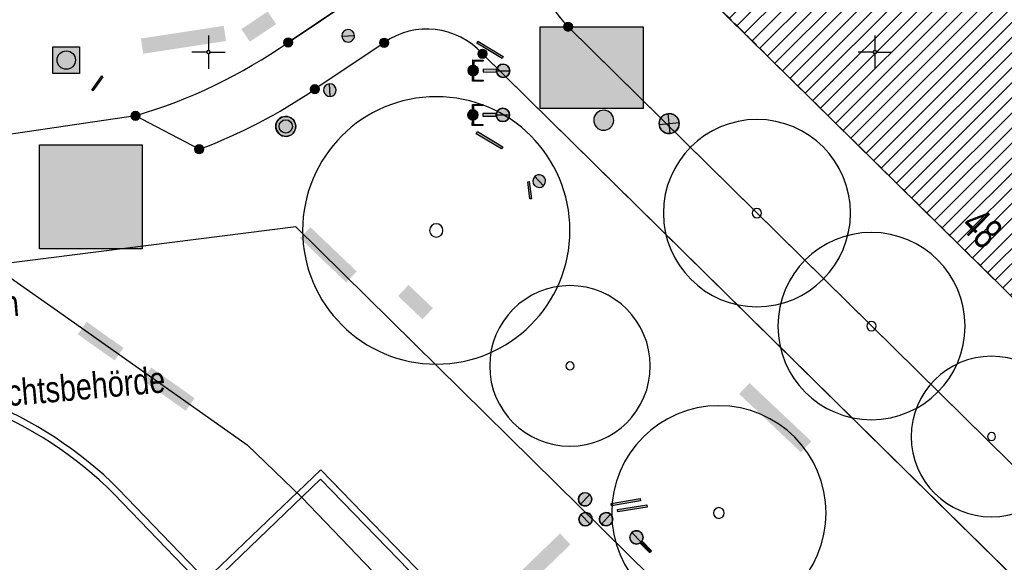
# Model space of a CAD drawing. Header units: metres. Extents: x 2695560 to 2696939, y 1260491 to 1262050.
# Tile 576 of 656: x 2695794 to 2695831, y 1261256 to 1261276. Entities that reach past the tile are written whole.
import ezdxf

# ---------------------------------------------------------------- set-up
doc = ezdxf.new("R2010")
doc.units = ezdxf.units.M
doc.linetypes.add('AUSGEZOGEN', pattern=[0])
doc.linetypes.add('STRICHLINIE_S4', pattern=[0.66, 0.5, -0.16])
for name, color, linetype in [('XR$1$AV_Flächen (EO)', 7, 'AUSGEZOGEN'), ('XR$1$AV_Grenzpunkte', 7, 'AUSGEZOGEN'), ('XR$1$AV_Koordinatennetzpunkte', 7, 'AUSGEZOGEN'), ('XR$1$AV_Linien (BB)', 7, 'AUSGEZOGEN'), ('XR$1$AV_Linien (RL)', 7, 'AUSGEZOGEN'), ('XR$1$AV_Proj. Gebäude', 7, 'AUSGEZOGEN'), ('XR$1$AV_Proj. Haus-Nr.', 7, 'AUSGEZOGEN'), ('XR$1$AW_LK_Schachtdeckel', 24, 'AUSGEZOGEN'), ('XR$1$EW_LK_Knoten', 1, 'AUSGEZOGEN'), ('XR$1$GA_LK_Absperrarmatur', 32, 'AUSGEZOGEN'), ('XR$1$GA_LK_Rohrleitungsteil', 32, 'AUSGEZOGEN'), ('XR$1$GR_Baum', 94, 'AUSGEZOGEN'), ('XR$1$Liegenschaftsgrenzen', 7, 'AUSGEZOGEN'), ('XR$1$PFAV', 255, 'AUSGEZOGEN'), ('XR$1$PFAW', 255, 'AUSGEZOGEN'), ('XR$1$PFEW', 255, 'AUSGEZOGEN'), ('XR$1$PFGA', 255, 'AUSGEZOGEN'), ('XR$1$PFWA', 255, 'AUSGEZOGEN'), ('XR$1$RP_Abstandslinie', 7, 'AUSGEZOGEN'), ('XR$1$WA_LK_Absperrarmatur', 171, 'AUSGEZOGEN'), ('XR$1$WA_LK_Hydrant', 171, 'AUSGEZOGEN'), ('XR$1$WA_LK_Rohrleitungsteil', 171, 'AUSGEZOGEN')]:
    doc.layers.add(name, color=color, linetype=linetype)
doc.styles.add('ARIAL', font='arial.ttf')

# ---------------------------------------------------------------- blocks, each defined once
blk = doc.blocks.new('COMPLEXOBJECT_53')
at = {"layer": 'XR$1$AV_Linien (BB)', "color": 7, "linetype": 'AUSGEZOGEN', "transparency": 33554687}
blk.add_line((5804.812, 11283.571), (5803.772, 11285.182), dxfattribs=at)
blk.add_lwpolyline([(5777.79, 11277.06), (5777.964, 11275.509), (5788.005, 11276.681)], dxfattribs=at)
for centre, radius, start, end in [((5784.758, 11308.561), 32.042, 291.6804, 308.7466), ((5784.74, 11308.586), 32.071, 275.8438, 291.6944)]:
    blk.add_arc(centre, radius, start, end, dxfattribs=at)
blk = doc.blocks.new('COMPLEXOBJECT_291')
at = {"layer": 'XR$1$AV_Linien (BB)', "color": 7, "linetype": 'AUSGEZOGEN', "transparency": 33554687}
blk.add_lwpolyline([(5813.49, 11275.95), (5814.409, 11275.044), (5859.7, 11230.41), (5878.841, 11211.531)], dxfattribs=at)
blk.add_arc((5816.734, 11279.139), 4.549, 124.4617, 224.5096, dxfattribs=at)
blk = doc.blocks.new('COMPLEXOBJECT_360')
at = {"layer": 'XR$1$AV_Linien (BB)', "color": 7, "linetype": 'AUSGEZOGEN', "transparency": 33554687}
blk.add_lwpolyline([(5814.16, 11282.89), (5807.24, 11278.22), (5802.992, 11275.361)], dxfattribs=at)
blk.add_arc((5791.559, 11291.813), 20.035, 286.544, 304.7959, dxfattribs=at)
blk = doc.blocks.new('COMPLEXOBJECT_619')
at = {"layer": 'XR$1$AV_Linien (BB)', "color": 7, "linetype": 'AUSGEZOGEN', "transparency": 33554687}
for p, q in [((5806.59, 11275.349), (5803.993, 11273.604)), ((5848.775, 11237.036), (5810.278, 11274.937)), ((5799.653, 11271.351), (5797.264, 11272.608))]:
    blk.add_line(p, q, dxfattribs=at)
for centre, radius, start, end in [((5808.201, 11273.06), 2.799, 42.1061, 125.1453), ((5792.694, 11290.064), 19.965, 290.4006, 304.4693)]:
    blk.add_arc(centre, radius, start, end, dxfattribs=at)
blk = doc.blocks.new('COMPLEXOBJECT_688')
at = {"layer": 'XR$1$AV_Linien (BB)', "color": 7, "linetype": 'AUSGEZOGEN', "transparency": 33554687}
blk.add_lwpolyline([(5796.458, 11258.431), (5799.729, 11255.027), (5799.902, 11254.847), (5804.024, 11250.549), (5810.945, 11243.331), (5815.456, 11247.657), (5819.617, 11251.582), (5832.036, 11239.275), (5837.826, 11233.637), (5838.007, 11233.811), (5839.672, 11235.498), (5842.519, 11232.689), (5844.359, 11234.554), (5845.356, 11233.57), (5848.775, 11237.036)], dxfattribs=at)
blk.add_arc((5785.873, 11247.753), 15.035, 45.252, 68.2122, dxfattribs=at)
blk = doc.blocks.new('COMPLEXOBJECT_860')
at = {"layer": 'XR$1$AV_Flächen (EO)', "color": 7, "linetype": 'AUSGEZOGEN', "transparency": 33554687}
blk.add_lwpolyline([(5796.458, 11258.431), (5799.729, 11255.027), (5799.902, 11254.847), (5804.212, 11258.98), (5808.355, 11254.701), (5808.535, 11254.874), (5804.219, 11259.333), (5799.909, 11255.2), (5796.634, 11258.608)], dxfattribs=at)
for centre, radius, start, end in [((5785.873, 11247.753), 15.035, 45.252, 68.2122), ((5785.895, 11247.787), 15.245, 45.2188, 68.2923)]:
    blk.add_arc(centre, radius, start, end, dxfattribs=at)
blk = doc.blocks.new('COMPLEXOBJECT_1365')
at = {"layer": 'XR$1$Liegenschaftsgrenzen', "color": 7, "linetype": 'AUSGEZOGEN', "transparency": 33554687}
for p, q in [((5806.59, 11275.349), (5803.993, 11273.604)), ((5799.653, 11271.351), (5797.264, 11272.608))]:
    blk.add_line(p, q, dxfattribs=at)
blk.add_lwpolyline([(5853.86, 11224.95), (5849.366, 11229.384), (5852.973, 11232.903), (5810.278, 11274.937)], dxfattribs=at)
for centre, radius, start, end in [((5808.201, 11273.06), 2.799, 42.1061, 125.1453), ((5792.694, 11290.064), 19.965, 290.4006, 304.4693)]:
    blk.add_arc(centre, radius, start, end, dxfattribs=at)
blk = doc.blocks.new('COMPLEXOBJECT_1376')
at = {"layer": 'XR$1$Liegenschaftsgrenzen', "color": 7, "linetype": 'AUSGEZOGEN', "transparency": 33554687}
blk.add_line((5802.992, 11275.361), (5814.16, 11282.89), dxfattribs=at)
blk.add_arc((5791.559, 11291.813), 20.035, 286.544, 304.7959, dxfattribs=at)
blk = doc.blocks.new('COMPLEXOBJECT_1421')
at = {"layer": 'XR$1$Liegenschaftsgrenzen', "color": 7, "linetype": 'AUSGEZOGEN', "transparency": 33554687}
blk.add_lwpolyline([(5813.49, 11275.95), (5859.7, 11230.41), (5879.293, 11211.085)], dxfattribs=at)
blk.add_arc((5816.734, 11279.139), 4.549, 124.4617, 224.5096, dxfattribs=at)
blk = doc.blocks.new('BAV15')
at = {"layer": 'XR$1$PFAV', "transparency": 33554687}
blk.add_hatch(color=7, dxfattribs=at).paths.add_polyline_path([(0.5, 0), (0.49, 0.1), (0.46, 0.2), (0.41, 0.29), (0.34, 0.36), (0.26, 0.42), (0.17, 0.47), (0.08, 0.49), (-0.03, 0.5), (-0.13, 0.48), (-0.22, 0.45), (-0.31, 0.4), (-0.38, 0.33), (-0.44, 0.24), (-0.48, 0.15), (-0.5, 0.05), (-0.5, -0.05), (-0.48, -0.15), (-0.44, -0.24), (-0.38, -0.33), (-0.31, -0.4), (-0.22, -0.45), (-0.13, -0.48), (-0.03, -0.5), (0.08, -0.49), (0.17, -0.47), (0.26, -0.42), (0.34, -0.36), (0.41, -0.29), (0.46, -0.2), (0.49, -0.1)])
at = {"color": 7, "transparency": 33554687}
for start, end in [(90, 270), (270, 90)]:
    blk.add_arc((0, 0), 0.5, start, end, dxfattribs=at)
at = {"layer": 'XR$1$PFAV', "transparency": 33554687}
blk.add_circle((0, 0), 0.5, dxfattribs=at)
blk = doc.blocks.new('BAV2041')
at = {"color": 7, "transparency": 33554687}
for p, q in [((0, 0.5), (0, 0.05)), ((-0.05, 0), (-0.5, 0)), ((0.05, 0), (0.5, 0)), ((0, -0.05), (0, -0.5))]:
    blk.add_line(p, q, dxfattribs=at)
blk.add_circle((0, 0), 0.05, dxfattribs=at)
for start, end in [(90, 270), (270, 90)]:
    blk.add_arc((0, 0), 0.05, start, end, dxfattribs=at)
blk = doc.blocks.new('WBGR1')
at = {"color": 94, "transparency": 33554687}
for radius, start, end in [(1, 90, 270), (1, 270, 90), (0.05, 90, 270), (0.05, 270, 90)]:
    blk.add_arc((0, 0), radius, start, end, dxfattribs=at)
blk = doc.blocks.new('BAW2087')
at = {"lineweight": 25, "true_color": 0x000000, "transparency": 33554687}
h = blk.add_hatch(color=18, dxfattribs=at)
h.paths.add_polyline_path([(-0.5, 0.5), (-0.5, -0.5), (0.5, -0.5), (0.5, 0.5)])
h.paths.add_polyline_path([(0.337, -0.069), (0.316, -0.136), (0.282, -0.196), (0.237, -0.249), (0.182, -0.292), (0.119, -0.322), (0.052, -0.34), (-0.017, -0.343), (-0.086, -0.333), (-0.151, -0.309), (-0.21, -0.272), (-0.261, -0.224), (-0.301, -0.167), (-0.328, -0.103), (-0.342, -0.035), (-0.342, 0.035), (-0.328, 0.103), (-0.301, 0.167), (-0.261, 0.224), (-0.21, 0.272), (-0.151, 0.309), (-0.086, 0.333), (-0.017, 0.343), (0.052, 0.34), (0.119, 0.322), (0.182, 0.292), (0.237, 0.249), (0.282, 0.196), (0.316, 0.136), (0.337, 0.069), (0.344, 0)], flags=16)
at = {"layer": 'XR$1$PFAW', "lineweight": 25, "transparency": 33554687}
blk.add_hatch(color=7, dxfattribs=at).paths.add_polyline_path([(0.344, 0), (0.337, 0.069), (0.316, 0.136), (0.282, 0.196), (0.237, 0.249), (0.182, 0.292), (0.119, 0.322), (0.052, 0.34), (-0.017, 0.343), (-0.086, 0.333), (-0.151, 0.309), (-0.21, 0.272), (-0.261, 0.224), (-0.301, 0.167), (-0.328, 0.103), (-0.342, 0.035), (-0.342, -0.035), (-0.328, -0.103), (-0.301, -0.167), (-0.261, -0.224), (-0.21, -0.272), (-0.151, -0.309), (-0.086, -0.333), (-0.017, -0.343), (0.052, -0.34), (0.119, -0.322), (0.182, -0.292), (0.237, -0.249), (0.282, -0.196), (0.316, -0.136), (0.337, -0.069)])
at = {"lineweight": 25, "transparency": 33554687}
for p, q in [((-0.5, 0.5, 0.993), (0.5, 0.5, 0.993)), ((-0.5, -0.5, 0.993), (-0.5, 0.5, 0.993)), ((0.5, 0.5, 0.993), (0.5, -0.5, 0.993)), ((0.5, -0.5, 0.993), (-0.5, -0.5, 0.993))]:
    blk.add_line(p, q, dxfattribs=at)
blk.add_circle((0, 0), 0.344, dxfattribs=at)
at = {"layer": 'XR$1$PFAW', "lineweight": 25, "transparency": 33554687}
blk.add_line((-0.5, 0.5), (0.5, 0.5), dxfattribs=at)
at = {"layer": 'XR$1$PFAW', "color": 31, "lineweight": 25, "transparency": 33554687}
for p, q in [((-0.5, -0.5), (-0.5, 0.5)), ((0.5, 0.5), (0.5, -0.5)), ((0.5, -0.5), (-0.5, -0.5))]:
    blk.add_line(p, q, dxfattribs=at)
at = {"layer": 'XR$1$PFAW', "lineweight": 25, "transparency": 33554687}
blk.add_circle((0, 0), 0.344, dxfattribs=at)
blk = doc.blocks.new('BWA2013')
at = {"true_color": 0x000000, "transparency": 33554687}
blk.add_hatch(color=18, dxfattribs=at).paths.add_polyline_path([(-0.291, -0.409), (0.352, 0.357), (0.291, 0.409), (-0.352, -0.357)])
at = {"transparency": 33554687}
blk.add_lwpolyline([(-0.291, -0.409), (-0.352, -0.357), (0.291, 0.409), (0.352, 0.357), (-0.291, -0.409)], close=True, dxfattribs=at)
blk = doc.blocks.new('BWA2009')
at = {"true_color": 0x000000, "transparency": 33554687}
blk.add_hatch(color=18, dxfattribs=at).paths.add_polyline_path([(0.333, 0), (0.327, 0.067), (0.306, 0.131), (0.274, 0.19), (0.23, 0.242), (0.176, 0.283), (0.116, 0.313), (0.05, 0.329), (-0.017, 0.333), (-0.084, 0.323), (-0.147, 0.299), (-0.204, 0.264), (-0.253, 0.217), (-0.291, 0.162), (-0.318, 0.1), (-0.332, 0.034), (-0.332, -0.034), (-0.318, -0.1), (-0.291, -0.162), (-0.253, -0.217), (-0.204, -0.264), (-0.147, -0.299), (-0.084, -0.323), (-0.017, -0.333), (0.05, -0.329), (0.116, -0.313), (0.176, -0.283), (0.23, -0.242), (0.274, -0.19), (0.306, -0.131), (0.327, -0.067)])
at = {"layer": 'XR$1$PFWA', "transparency": 33554687}
blk.add_hatch(color=7, dxfattribs=at).paths.add_polyline_path([(0.5, 0), (0.49, 0.101), (0.459, 0.197), (0.41, 0.286), (0.344, 0.362), (0.264, 0.424), (0.174, 0.469), (0.076, 0.494), (-0.025, 0.499), (-0.125, 0.484), (-0.22, 0.449), (-0.306, 0.395), (-0.379, 0.326), (-0.437, 0.243), (-0.477, 0.15), (-0.497, 0.051), (-0.497, -0.051), (-0.477, -0.15), (-0.437, -0.243), (-0.379, -0.326), (-0.306, -0.395), (-0.22, -0.449), (-0.125, -0.484), (-0.025, -0.499), (0.076, -0.494), (0.174, -0.469), (0.264, -0.424), (0.344, -0.362), (0.41, -0.286), (0.459, -0.197), (0.49, -0.101)])
at = {"transparency": 33554687}
blk.add_circle((0, 0), 0.333, dxfattribs=at)
for start, end in [(90, 180), (0, 90), (180, 270), (270, 0)]:
    blk.add_arc((0, 0), 0.5, start, end, dxfattribs=at)
at = {"layer": 'XR$1$PFWA', "transparency": 33554687}
blk.add_circle((0, 0), 0.5, dxfattribs=at)
blk = doc.blocks.new('BWA957')
at = {"true_color": 0x000000, "transparency": 33554687}
blk.add_hatch(color=18, dxfattribs=at).paths.add_polyline_path([(0.5, 0), (0.49, 0.101), (0.459, 0.197), (0.41, 0.286), (0.344, 0.362), (0.264, 0.424), (0.174, 0.469), (0.076, 0.494), (-0.025, 0.499), (-0.125, 0.484), (-0.22, 0.449), (-0.306, 0.395), (-0.379, 0.326), (-0.437, 0.243), (-0.477, 0.15), (-0.497, 0.051), (-0.497, -0.051), (-0.477, -0.15), (-0.437, -0.243), (-0.379, -0.326), (-0.306, -0.395), (-0.22, -0.449), (-0.125, -0.484), (-0.025, -0.499), (0.076, -0.494), (0.174, -0.469), (0.264, -0.424), (0.344, -0.362), (0.41, -0.286), (0.459, -0.197), (0.49, -0.101)])
at = {"transparency": 33554687}
for start, end in [(90, 180), (0, 90), (180, 270), (270, 0)]:
    blk.add_arc((0, 0), 0.5, start, end, dxfattribs=at)
blk = doc.blocks.new('BWA965')
at = {"layer": 'XR$1$PFWA', "transparency": 33554687}
blk.add_hatch(color=7, dxfattribs=at).paths.add_polyline_path([(0, 0.5), (-0.051, 0.497), (-0.101, 0.49), (-0.15, 0.477), (-0.197, 0.459), (-0.243, 0.437), (-0.286, 0.41), (-0.326, 0.379), (-0.362, 0.344), (-0.395, 0.306), (-0.424, 0.264), (-0.449, 0.22), (-0.469, 0.174), (-0.484, 0.125), (-0.494, 0.076), (-0.499, 0.025), (-0.499, -0.025), (-0.494, -0.076), (-0.484, -0.125), (-0.469, -0.174), (-0.449, -0.22), (-0.424, -0.264), (-0.395, -0.306), (-0.362, -0.344), (-0.326, -0.379), (-0.286, -0.41), (-0.243, -0.437), (-0.197, -0.459), (-0.15, -0.477), (-0.101, -0.49), (-0.051, -0.497), (0, -0.5), (0.051, -0.497), (0.101, -0.49), (0.15, -0.477), (0.197, -0.459), (0.243, -0.437), (0.286, -0.41), (0.326, -0.379), (0.362, -0.344), (0.395, -0.306), (0.424, -0.264), (0.449, -0.22), (0.469, -0.174), (0.484, -0.125), (0.494, -0.076), (0.499, -0.025), (0.499, 0.025), (0.494, 0.076), (0.484, 0.125), (0.469, 0.174), (0.449, 0.22), (0.424, 0.264), (0.395, 0.306), (0.362, 0.344), (0.326, 0.379), (0.286, 0.41), (0.243, 0.437), (0.197, 0.459), (0.15, 0.477), (0.101, 0.49), (0.051, 0.497)])
at = {"transparency": 33554687}
blk.add_line((0, 0.5), (0, -0.5), dxfattribs=at)
for start, end in [(90, 270), (270, 90)]:
    blk.add_arc((0, 0), 0.5, start, end, dxfattribs=at)
blk = doc.blocks.new('BWA2016')
at = {"true_color": 0x000000, "transparency": 33554687}
for points in [[(-0.71, 0.5), (-0.71, 1.21), (-0.375, 1.21), (-0.375, 1.29), (-0.79, 1.29), (-0.79, 0.5)], [(0.71, 0.5), (0.79, 0.5), (0.79, 1.29), (0.375, 1.29), (0.375, 1.21), (0.71, 1.21)], [(-0.1, -0.5), (0.1, -0.5), (0.1, 0.5), (-0.1, 0.5)]]:
    blk.add_hatch(color=18, dxfattribs=at).paths.add_polyline_path(points)
at = {"layer": 'XR$1$PFWA', "transparency": 33554687}
for points in [[(0.375, 1.25), (0.367, 1.325), (0.345, 1.398), (0.308, 1.464), (0.258, 1.522), (0.198, 1.568), (0.13, 1.602), (0.057, 1.621), (-0.019, 1.625), (-0.094, 1.613), (-0.165, 1.587), (-0.23, 1.547), (-0.285, 1.494), (-0.328, 1.432), (-0.358, 1.362), (-0.373, 1.288), (-0.373, 1.212), (-0.358, 1.138), (-0.328, 1.068), (-0.285, 1.006), (-0.23, 0.953), (-0.165, 0.913), (-0.094, 0.887), (-0.019, 0.875), (0.057, 0.879), (0.13, 0.898), (0.198, 0.932), (0.258, 0.978), (0.308, 1.036), (0.345, 1.102), (0.367, 1.175)], [(0.5, -1), (0.49, -0.899), (0.459, -0.803), (0.41, -0.714), (0.344, -0.638), (0.264, -0.576), (0.174, -0.531), (0.076, -0.506), (-0.025, -0.501), (-0.125, -0.516), (-0.22, -0.551), (-0.306, -0.605), (-0.379, -0.674), (-0.437, -0.757), (-0.477, -0.85), (-0.497, -0.949), (-0.497, -1.051), (-0.477, -1.15), (-0.437, -1.243), (-0.379, -1.326), (-0.306, -1.395), (-0.22, -1.449), (-0.125, -1.484), (-0.025, -1.499), (0.076, -1.494), (0.174, -1.469), (0.264, -1.424), (0.344, -1.362), (0.41, -1.286), (0.459, -1.197), (0.49, -1.101)]]:
    blk.add_hatch(color=7, dxfattribs=at).paths.add_polyline_path(points)
at = {"transparency": 33554687}
for p, q in [((0, 1.625), (0, 0.875)), ((0, -0.5), (0, -1.5))]:
    blk.add_line(p, q, dxfattribs=at)
for points in [[(-0.71, 0.5), (-0.79, 0.5), (-0.79, 1.29), (-0.375, 1.29), (-0.375, 1.21), (-0.71, 1.21), (-0.71, 0.5)], [(0.71, 0.5), (0.71, 1.21), (0.375, 1.21), (0.375, 1.29), (0.79, 1.29), (0.79, 0.5), (0.71, 0.5)], [(-0.1, -0.5), (0.1, -0.5), (0.1, 0.5), (-0.1, 0.5), (-0.1, -0.5)]]:
    blk.add_lwpolyline(points, close=True, dxfattribs=at)
for centre, radius, start, end in [((0, 1.25), 0.375, 90, 270), ((0, 1.25), 0.375, 270, 90), ((0, -1), 0.5, 90, 270), ((0, -1), 0.5, 270, 90)]:
    blk.add_arc(centre, radius, start, end, dxfattribs=at)
at = {"layer": 'XR$1$PFWA', "transparency": 33554687}
for centre, radius in [((0, 1.25, -0.745), 0.375), ((0, -1), 0.5)]:
    blk.add_circle(centre, radius, dxfattribs=at)
blk = doc.blocks.new('BGA2100')
at = {"layer": 'XR$1$PFGA', "transparency": 33554687}
blk.add_hatch(color=7, dxfattribs=at).paths.add_polyline_path([(-0.5, -0.2411), (0.5, -0.2411), (0.5, 0.2411), (-0.5, 0.2411)])
at = {"color": 32, "transparency": 33554687}
blk.add_lwpolyline([(-0.5, -0.2411), (0.5, -0.2411), (0.5, 0.2411), (-0.5, 0.2411), (-0.5, -0.2411)], close=True, dxfattribs=at)
at = {"color": 7, "transparency": 33554687, "insert": (0, 0.1869), "char_height": 0.121428, "width": 1.83665, "attachment_point": 5, "style": 'ARIAL'}
blk.add_mtext('\\A1;{\\fArial|i0|b1;\\H0.121428;\\W1.000000;\\C7;ACHTUNG PIPELINE !}\\P', dxfattribs=at)
at = {"color": 7, "transparency": 33554687, "insert": (-0.4643, 0.125), "char_height": 0.069642, "width": 1.950407, "attachment_point": 1, "line_spacing_factor": 1.024096, "style": 'ARIAL'}
blk.add_mtext('\\A1;{\\fArial|i0|b0;\\H0.069642;\\W0.788843;\\C7;Aufgrabungen innerhalb eines Streifens von }\\P{\\fArial|i0|b0;\\H0.070000;\\W0.788843;\\C7;10 m beidseits der Gashochdruckleitungen }\\P{\\fArial|i0|b0;\\H0.070000;\\W0.788843;\\C7;bedürfen einer Bewilligung durch die Aufsichtsbehörde }\\P}\\P{\\fArial|i0|b0;\\H0.070000;\\W0.788843;\\C7;(ERI).}\\P{\\fArial|i0|b0;\\H0.070000;\\W0.788843;\\C7;Erdgas Ostschweiz AG (EGO)}\\P{\\fArial|i0|b0;\\H0.070000;\\W0.788843;\\C7;Postfach, 8010 Zürich}\\P', dxfattribs=at)
blk = doc.blocks.new('BGA2013')
at = {"transparency": 33554687}
blk.add_hatch(color=36, dxfattribs=at).paths.add_polyline_path([(-0.291, -0.409), (0.352, 0.357), (0.291, 0.409), (-0.352, -0.357)])
at = {"color": 32, "transparency": 33554687}
blk.add_lwpolyline([(-0.291, -0.409), (-0.352, -0.357), (0.291, 0.409), (0.352, 0.357), (-0.291, -0.409)], close=True, dxfattribs=at)
blk = doc.blocks.new('BGA2010')
at = {"transparency": 33554687}
blk.add_hatch(color=36, dxfattribs=at).paths.add_polyline_path([(-0.1, -0.5), (0.1, -0.5), (0.1, 0.5), (-0.1, 0.5)])
at = {"layer": 'XR$1$PFGA', "transparency": 33554687}
blk.add_hatch(color=7, dxfattribs=at).paths.add_polyline_path([(0.5, -1), (0.49, -0.899), (0.459, -0.803), (0.41, -0.714), (0.344, -0.638), (0.264, -0.576), (0.174, -0.531), (0.076, -0.506), (-0.025, -0.501), (-0.125, -0.516), (-0.22, -0.551), (-0.306, -0.605), (-0.379, -0.674), (-0.437, -0.757), (-0.477, -0.85), (-0.497, -0.949), (-0.497, -1.051), (-0.477, -1.15), (-0.437, -1.243), (-0.379, -1.326), (-0.306, -1.395), (-0.22, -1.449), (-0.125, -1.484), (-0.025, -1.499), (0.076, -1.494), (0.174, -1.469), (0.264, -1.424), (0.344, -1.362), (0.41, -1.286), (0.459, -1.197), (0.49, -1.101)])
at = {"color": 32, "transparency": 33554687}
blk.add_line((0, -0.5), (0, -1.5), dxfattribs=at)
blk.add_lwpolyline([(-0.1, -0.5), (0.1, -0.5), (0.1, 0.5), (-0.1, 0.5), (-0.1, -0.5)], close=True, dxfattribs=at)
for start, end in [(90, 270), (270, 90)]:
    blk.add_arc((0, -1), 0.5, start, end, dxfattribs=at)
at = {"layer": 'XR$1$PFGA', "transparency": 33554687}
blk.add_circle((0, -1), 0.5, dxfattribs=at)
blk = doc.blocks.new('BGA965')
at = {"layer": 'XR$1$PFGA', "transparency": 33554687}
blk.add_hatch(color=7, dxfattribs=at).paths.add_polyline_path([(0.5, 0), (0.49, 0.101), (0.459, 0.197), (0.41, 0.286), (0.344, 0.362), (0.264, 0.424), (0.174, 0.469), (0.076, 0.494), (-0.025, 0.499), (-0.125, 0.484), (-0.22, 0.449), (-0.306, 0.395), (-0.379, 0.326), (-0.437, 0.243), (-0.477, 0.15), (-0.497, 0.051), (-0.497, -0.051), (-0.477, -0.15), (-0.437, -0.243), (-0.379, -0.326), (-0.306, -0.395), (-0.22, -0.449), (-0.125, -0.484), (-0.025, -0.499), (0.076, -0.494), (0.174, -0.469), (0.264, -0.424), (0.344, -0.362), (0.41, -0.286), (0.459, -0.197), (0.49, -0.101)])
at = {"color": 32, "transparency": 33554687}
blk.add_line((0, 0.5), (0, -0.5), dxfattribs=at)
for start, end in [(90, 270), (270, 90)]:
    blk.add_arc((0, 0), 0.5, start, end, dxfattribs=at)
at = {"layer": 'XR$1$PFGA', "transparency": 33554687}
blk.add_circle((0, 0), 0.5, dxfattribs=at)
blk = doc.blocks.new('BEWLP2549_S')
at = {"layer": 'XR$1$PFEW', "transparency": 33554687}
blk.add_hatch(color=7, dxfattribs=at).paths.add_polyline_path([(0.5, 0), (0.49, 0.101), (0.459, 0.197), (0.41, 0.286), (0.344, 0.362), (0.264, 0.424), (0.174, 0.469), (0.076, 0.494), (-0.025, 0.499), (-0.125, 0.484), (-0.22, 0.449), (-0.306, 0.395), (-0.379, 0.326), (-0.437, 0.243), (-0.477, 0.15), (-0.497, 0.051), (-0.497, -0.051), (-0.477, -0.15), (-0.437, -0.243), (-0.379, -0.326), (-0.306, -0.395), (-0.22, -0.449), (-0.125, -0.484), (-0.025, -0.499), (0.076, -0.494), (0.174, -0.469), (0.264, -0.424), (0.344, -0.362), (0.41, -0.286), (0.459, -0.197), (0.49, -0.101)])
at = {"color": 1, "transparency": 33554687}
for p, q in [((0.354, -0.354), (-0.354, 0.354)), ((-0.354, -0.354), (0.354, 0.354))]:
    blk.add_line(p, q, dxfattribs=at)
for start, end in [(91.3809, 268.6191), (268.6191, 91.3809)]:
    blk.add_arc((0, 0), 0.5, start, end, dxfattribs=at)
at = {"layer": 'XR$1$PFEW', "transparency": 33554687}
blk.add_circle((0, 0), 0.5, dxfattribs=at)

msp = doc.modelspace()

# ---------------------------------------------------------------- hatches: boundary and pattern name
at = {"transparency": 33554687}
for points in [[(2695802.209, 1261275.669), (2695802.523, 1261275.198), (2695803.509, 1261275.855), (2695803.195, 1261276.326)], [(2695798.438, 1261275.314), (2695798.525, 1261274.745), (2695801.632, 1261275.222), (2695801.545, 1261275.791)], [(2695813.41, 1261275.75), (2695813.41, 1261272.695), (2695817.281, 1261272.695), (2695817.281, 1261275.75)], [(2695794.642, 1261271.334), (2695794.642, 1261267.433), (2695798.493, 1261267.433), (2695798.493, 1261271.334)], [(2695804.798, 1261268.239), (2695804.405, 1261267.826), (2695806.144, 1261266.169), (2695806.537, 1261266.582)], [(2695808.478, 1261266.072), (2695808.085, 1261265.658), (2695809, 1261264.788), (2695809.393, 1261265.202)], [(2695796.405, 1261264.691), (2695796.072, 1261264.22), (2695797.455, 1261263.241), (2695797.788, 1261263.712)], [(2695798.83, 1261262.975), (2695798.497, 1261262.503), (2695800.122, 1261261.353), (2695800.455, 1261261.825)], [(2695821.269, 1261262.397), (2695820.879, 1261261.984), (2695823.197, 1261259.797), (2695823.587, 1261260.21)], [(2695812.432, 1261255.081), (2695812.828, 1261254.671), (2695814.554, 1261256.341), (2695814.158, 1261256.751)]]:
    msp.add_hatch(color=7, dxfattribs=at).paths.add_polyline_path(points)
at = {"layer": 'XR$1$AV_Proj. Gebäude', "lineweight": 30, "transparency": 33554687}
h = msp.add_hatch(dxfattribs=at)
h.set_pattern_fill('SCHRAFFUR_601', color=254, scale=0.2, style=0, pattern_type=2)
h.set_pattern_definition([(45, (2695855, 1261000), (-0.5656854, 0.5656854), []), (45, (2695854.71716, 1261000.28284), (-0.5656854, 0.5656854), [])])
h.paths.add_polyline_path([(2695835.564, 1261288.898), (2695818.82, 1261277.74), (2695883.508, 1261214.004), (2695894.8, 1261224.848), (2695865.317, 1261253.898), (2695868.159, 1261256.783)], flags=0)

# ---------------------------------------------------------------- linework, layer by layer
at = {"color": 24, "lineweight": -3, "transparency": 33554687}
for points in [[(2695813.41, 1261275.75), (2695817.281, 1261275.75), (2695817.281, 1261272.695), (2695813.41, 1261272.695), (2695813.41, 1261275.75)], [(2695794.642, 1261271.334), (2695798.493, 1261271.334), (2695798.493, 1261267.433), (2695794.642, 1261267.433), (2695794.642, 1261271.334)]]:
    msp.add_lwpolyline(points, close=True, dxfattribs=at)
at = {"layer": 'XR$1$AV_Linien (BB)', "color": 7, "linetype": 'AUSGEZOGEN', "transparency": 33554687}
msp.add_lwpolyline([(2695798.234, 1261272.418), (2695779.67, 1261269.68), (2695770.52, 1261269.04), (2695754.74, 1261270.27), (2695739.53, 1261271.96), (2695722.59, 1261273.91), (2695722.239, 1261273.939)], dxfattribs=at)
at = {"layer": 'XR$1$AV_Linien (RL)', "color": 7, "linetype": 'AUSGEZOGEN', "transparency": 33554687}
msp.add_lwpolyline([(2695721.533, 1261272.606), (2695746.772, 1261269.946), (2695762.63, 1261268.457), (2695767.734, 1261268.21), (2695771.116, 1261268.023), (2695779.105, 1261268.73), (2695785.639, 1261269.309), (2695791.381, 1261267.856), (2695795.528, 1261264.958), (2695802.42, 1261260.08), (2695804.476, 1261258.104), (2695808.593, 1261253.811)], dxfattribs=at)
at = {"layer": 'XR$1$AV_Proj. Gebäude', "color": 8, "linetype": 'STRICHLINIE_S4', "transparency": 33554687}
msp.add_lwpolyline([(2695835.564, 1261288.898), (2695818.82, 1261277.74), (2695883.508, 1261214.004), (2695894.8, 1261224.848), (2695865.317, 1261253.898), (2695868.159, 1261256.783), (2695835.564, 1261288.898)], close=True, dxfattribs=at)
at = {"layer": 'XR$1$Liegenschaftsgrenzen', "color": 7, "linetype": 'AUSGEZOGEN', "transparency": 33554687}
msp.add_lwpolyline([(2695798.234, 1261272.418), (2695779.67, 1261269.68), (2695770.52, 1261269.04), (2695759.077, 1261269.932)], dxfattribs=at)
at = {"layer": 'XR$1$RP_Abstandslinie', "color": 7, "linetype": 'AUSGEZOGEN', "transparency": 33554687}
for points in [[(2695818.82, 1261277.74), (2695843.69, 1261253.25), (2695870.76, 1261226.57), (2695897.4, 1261200.31)], [(2695804.25, 1261268.25), (2695771.97, 1261264.16), (2695717.35, 1261264.707)], [(2695885.13, 1261188.53), (2695858.82, 1261214.46), (2695831.76, 1261241.14), (2695804.25, 1261268.25)]]:
    msp.add_lwpolyline(points, dxfattribs=at)

# ---------------------------------------------------------------- block references
at = {"layer": 'XR$1$AV_Flächen (EO)', "color": 7, "linetype": 'AUSGEZOGEN', "lineweight": -3, "transparency": 33554687}
msp.add_blockref('COMPLEXOBJECT_860', (2690000.97, 1249999.81), dxfattribs=at)
at = {"layer": 'XR$1$AV_Grenzpunkte', "color": 7, "linetype": 'AUSGEZOGEN', "lineweight": -3, "transparency": 33554687, "xscale": 0.3249999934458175, "yscale": 0.3249999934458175}
for p in [(2695814.46, 1261275.76), (2695803.962, 1261275.171), (2695807.56, 1261275.159), (2695811.248, 1261274.747), (2695804.963, 1261273.414), (2695798.234, 1261272.418), (2695800.623, 1261271.161)]:
    msp.add_blockref('BAV15', p, dxfattribs=at)
at = {"layer": 'XR$1$AV_Koordinatennetzpunkte', "color": 7, "linetype": 'AUSGEZOGEN', "lineweight": -3, "transparency": 33554687, "xscale": 1.25, "yscale": 1.25}
for p in [(2695800.97, 1261274.81), (2695825.97, 1261274.81)]:
    msp.add_blockref('BAV2041', p, dxfattribs=at)
at = {"layer": 'XR$1$AV_Linien (BB)', "color": 7, "linetype": 'AUSGEZOGEN', "lineweight": -3, "transparency": 33554687}
for name in ['COMPLEXOBJECT_53', 'COMPLEXOBJECT_360', 'COMPLEXOBJECT_291', 'COMPLEXOBJECT_619', 'COMPLEXOBJECT_688']:
    msp.add_blockref(name, (2690000.97, 1249999.81), dxfattribs=at)
at = {"layer": 'XR$1$AW_LK_Schachtdeckel', "color": 24, "linetype": 'AUSGEZOGEN', "lineweight": -3, "transparency": 33554687}
msp.add_blockref('BAW2087', (2695795.639, 1261274.507), dxfattribs=at)
at = {"layer": 'XR$1$EW_LK_Knoten', "color": 1, "linetype": 'AUSGEZOGEN', "lineweight": -3, "transparency": 33554687, "xscale": 0.7499999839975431, "yscale": 0.7499999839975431, "rotation": 320.9787}
msp.add_blockref('BEWLP2549_S', (2695818.254, 1261272.124), dxfattribs=at)
at = {"layer": 'XR$1$GA_LK_Absperrarmatur', "color": 32, "linetype": 'AUSGEZOGEN', "lineweight": -3, "transparency": 33554687}
for name, p, xscale, yscale, rotation in [('BGA965', (2695815.1, 1261258.033), 0.4999999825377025, 0.4999999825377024, 316.3986), ('BGA965', (2695815.119, 1261257.285), 0.4999999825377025, 0.4999999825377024, 44.0658), ('BGA965', (2695815.887, 1261257.289), 0.4999999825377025, 0.4999999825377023, 316.7604), ('BGA2010', (2695817.378, 1261256.249), 0.4999999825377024, 0.4999999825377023, 224.4257999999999)]:
    msp.add_blockref(name, p, dxfattribs=dict(at, xscale=xscale, yscale=yscale, rotation=rotation))
at = {"layer": 'XR$1$GA_LK_Rohrleitungsteil', "color": 32, "linetype": 'AUSGEZOGEN', "lineweight": -3, "transparency": 33554687}
for name, p, xscale, yscale, rotation in [('BGA2100', (2695779.623, 1261262.878), 14, 14, 5.059799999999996), ('BGA2013', (2695816.629, 1261257.929), 1.104999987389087, 1.104999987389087, 319.5), ('BGA2013', (2695816.873, 1261257.697), 1.104999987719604, 1.104999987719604, 319.5)]:
    msp.add_blockref(name, p, dxfattribs=dict(at, xscale=xscale, yscale=yscale, rotation=rotation))
at = {"layer": 'XR$1$GR_Baum', "color": 94, "linetype": 'AUSGEZOGEN', "lineweight": -3, "transparency": 33554687}
for p, xscale, yscale in [((2695809.52, 1261268.118), 5.0141012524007, 5.0141012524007), ((2695821.547, 1261268.768), 3.509939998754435, 3.509939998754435), ((2695825.843, 1261264.53), 3.509939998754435, 3.509939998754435), ((2695814.534, 1261263.036), 3.012001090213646, 3.012001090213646), ((2695830.346, 1261260.385), 3.012001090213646, 3.012001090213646), ((2695820.119, 1261257.521), 4.021209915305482, 4.021209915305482)]:
    msp.add_blockref('WBGR1', p, dxfattribs=dict(at, xscale=xscale, yscale=yscale))
at = {"layer": 'XR$1$Liegenschaftsgrenzen', "color": 7, "linetype": 'AUSGEZOGEN', "lineweight": -3, "transparency": 33554687}
for name in ['COMPLEXOBJECT_1376', 'COMPLEXOBJECT_1421', 'COMPLEXOBJECT_1365']:
    msp.add_blockref(name, (2690000.97, 1249999.81), dxfattribs=at)
at = {"layer": 'XR$1$WA_LK_Absperrarmatur', "color": 171, "linetype": 'AUSGEZOGEN', "lineweight": -3, "transparency": 33554687}
for name, p, xscale, yscale, rotation in [('BWA965', (2695806.213, 1261275.42), 0.475528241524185, 0.475528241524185, 93.30126953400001), ('BWA2016', (2695811.527, 1261274.11), 0.4999999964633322, 0.4999999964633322, 89.482910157), ('BWA965', (2695805.53, 1261273.38), 0.4755282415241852, 0.475528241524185, 182.9267883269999), ('BWA2016', (2695811.517, 1261272.45), 0.4999999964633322, 0.4999999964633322, 89.809570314), ('BWA965', (2695813.381, 1261269.967), 0.475528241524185, 0.475528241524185, 43.34204101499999)]:
    msp.add_blockref(name, p, dxfattribs=dict(at, xscale=xscale, yscale=yscale, rotation=rotation))
at = {"layer": 'XR$1$WA_LK_Hydrant', "color": 171, "linetype": 'AUSGEZOGEN', "lineweight": -3, "transparency": 33554687, "yscale": 0.7499999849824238}
for name, p, xscale, rotation in [('BWA957', (2695815.8, 1261272.25), 0.7499999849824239, 43.34240722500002), ('BWA2009', (2695803.874, 1261272.02), 0.7499999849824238, 306.055175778)]:
    msp.add_blockref(name, p, dxfattribs=dict(at, xscale=xscale, rotation=rotation))
at = {"layer": 'XR$1$WA_LK_Rohrleitungsteil', "color": 171, "linetype": 'AUSGEZOGEN', "lineweight": -3, "transparency": 33554687}
for p, xscale, yscale, rotation in [((2695811.534, 1261274.894), 1.104999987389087, 1.104999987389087, 99.00000000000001), ((2695796.802, 1261273.634), 0.6499999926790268, 0.6499999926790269, 184.7322998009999), ((2695811.514, 1261271.5), 1.104999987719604, 1.104999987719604, 99.00000000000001), ((2695813.017, 1261269.623), 0.6499999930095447, 0.6499999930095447, 227.415149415)]:
    msp.add_blockref('BWA2013', p, dxfattribs=dict(at, xscale=xscale, yscale=yscale, rotation=rotation))

# ---------------------------------------------------------------- texts
at = {"layer": 'XR$1$AV_Proj. Haus-Nr.', "color": 8, "transparency": 33554687, "insert": (2695829.572, 1261267.781), "char_height": 1.1621, "width": 1.68109, "attachment_point": 8, "rotation": 315.4248, "style": 'ARIAL'}
msp.add_mtext('\\W0.70;48', dxfattribs=at)

doc.saveas('drawing.dxf')
